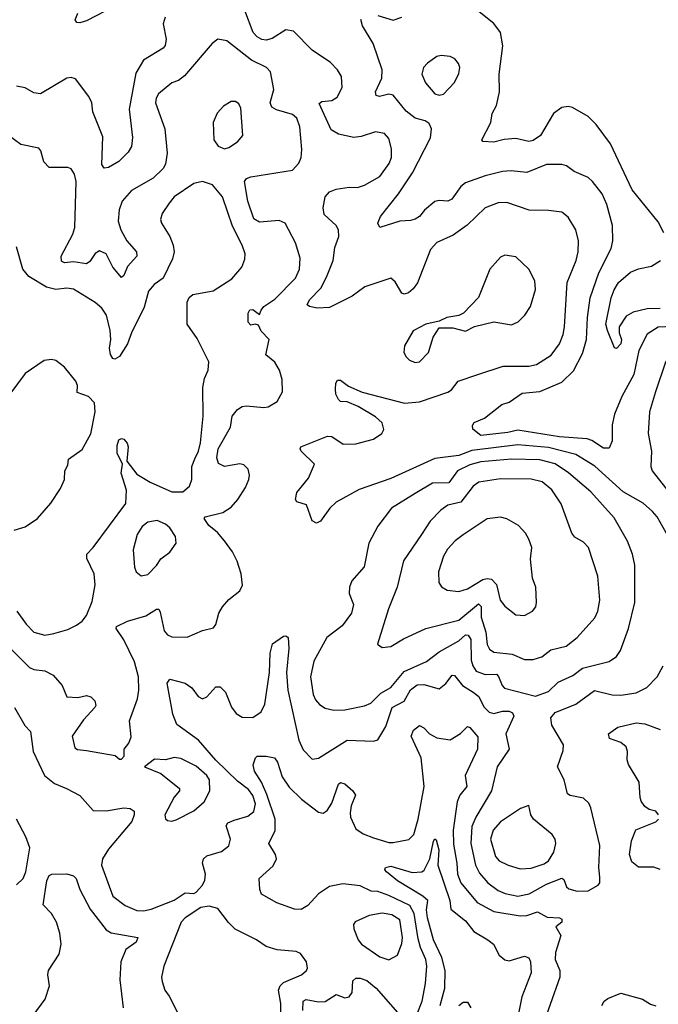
# Model space of a CAD drawing. Extents: x 1550320 to 1685906, y 509093 to 640511.
# Tile 310 of 532: x 1659520 to 1662436, y 553371 to 557864. Entities that reach past the tile are written whole.
import ezdxf

# ---------------------------------------------------------------- set-up
doc = ezdxf.new("R2010")
doc.units = 0

msp = doc.modelspace()

# ---------------------------------------------------------------- linework, layer by layer
at = {"layer": '0CON20XD'}
for points in [[(1659954.2, 557925.8), (1659825, 557858), (1659795, 557848.8), (1659781.2, 557851.2), (1659773.6, 557863.6), (1659785, 557893.3)], [(1661207.5, 557207.5), (1661217.5, 557235), (1661218.2, 557275), (1661205, 557321.2), (1661185, 557344.3), (1661145, 557352.2), (1661079.1, 557330.9), (1661045, 557326.9), (1660975, 557340.7), (1660941.8, 557361.8), (1660888, 557482), (1660898.8, 557491.2), (1660945, 557495.5), (1660969.4, 557510.6), (1660991.8, 557555), (1660989.6, 557605), (1660971.5, 557635), (1660938.5, 557668.5), (1660855, 557724.4), (1660770.8, 557810.8), (1660735, 557817.3), (1660672.1, 557777.9), (1660645, 557770.8), (1660625, 557773.8), (1660604.4, 557785), (1660586.2, 557805), (1660547.5, 557905)], [(1662461.3, 556891.3), (1662435, 556941.1), (1662317, 557087), (1662217.2, 557297.2), (1662152.7, 557385), (1662115, 557422.2), (1662043.7, 557463.7), (1662025, 557467.8), (1661995, 557463.3), (1661957.8, 557435), (1661897.9, 557335), (1661865, 557311.8), (1661845, 557308.2), (1661785, 557321.5), (1661732.5, 557317.5), (1661685, 557304.2), (1661635, 557307.5), (1661630, 557315), (1661671.2, 557395), (1661676.7, 557435), (1661697.3, 557472.7), (1661710.8, 557535), (1661710, 557615), (1661726.5, 557745), (1661714.8, 557804.8), (1661685, 557846.1), (1661595, 557917.7)], [(1660184.5, 557875.5), (1660174.4, 557845.6), (1660188.5, 557775), (1660183.8, 557746.2), (1660175, 557734.3), (1660085, 557679.5), (1660049.9, 557620.1), (1660020.3, 557455), (1660034.4, 557325.6), (1660030, 557285), (1660015, 557260), (1659973.2, 557216.8), (1659925, 557189.2), (1659905, 557186.7), (1659895, 557202.5), (1659899.6, 557329.6), (1659853.6, 557443.6), (1659848.9, 557485), (1659835, 557514), (1659774.4, 557594.4), (1659755, 557600.6), (1659735, 557596.7), (1659615, 557525.7), (1659585, 557530), (1659545, 557552.2), (1659505, 557561.2)], [(1662534.1, 556465.9), (1662435, 556460), (1662385, 556428.5), (1662347.8, 556355), (1662323.9, 556245), (1662269.7, 556145), (1662236.6, 556063.4), (1662226, 556015), (1662225, 555942.5), (1662211.9, 555908.1), (1662185, 555909.2), (1662133.2, 555943.2), (1662111, 555951), (1661985, 555959.7), (1661795, 555991.1), (1661749.3, 555980.7), (1661625, 555966.6), (1661589.4, 555995), (1661587.6, 556012.4), (1661594.6, 556025.4), (1661642.5, 556045), (1661722.2, 556107.8), (1661755, 556118.6), (1661815, 556159.4), (1661895, 556167.5), (1661995, 556210), (1662048.4, 556261.6), (1662089.5, 556340.5), (1662108.8, 556405), (1662112.4, 556505), (1662124.7, 556595), (1662165, 556709.2), (1662220.3, 556819.7), (1662228.5, 556855), (1662226.1, 556925), (1662200.8, 557020.8), (1662179.6, 557069.6), (1662135.8, 557125.8), (1662115, 557143.5), (1662051.8, 557171.8), (1662017.4, 557197.4), (1661995, 557202.9), (1661925, 557202.5), (1661835, 557166.9), (1661764.6, 557174.6), (1661725, 557171.1), (1661645, 557151.7), (1661555, 557118.8), (1661535, 557102.2), (1661492.9, 557045), (1661475, 557035.5), (1661435, 557039.2), (1661415, 557034.5), (1661368.2, 556995), (1661345, 556965.5), (1661325, 556953.5), (1661305, 556946.7), (1661255, 556944), (1661165, 556915.8), (1661155.6, 556935), (1661168.1, 556965), (1661250.2, 557069.8), (1661314.1, 557165), (1661395.5, 557325), (1661400, 557365), (1661390, 557390), (1661371.7, 557401.7), (1661325.7, 557414.3), (1661285, 557446.8), (1661225, 557519.1), (1661205, 557523.9), (1661163.6, 557513.6), (1661147.1, 557517.1), (1661144.5, 557535), (1661173.6, 557596.4), (1661174.6, 557635), (1661134.7, 557754.7), (1661085.8, 557835), (1661078, 557865)], [(1661155, 557882.9), (1661225, 557861.9), (1661265, 557875.7)], [(1659405, 555066.2), (1659565, 554908.2), (1659585, 554899.2), (1659635, 554892.9), (1659672.8, 554872.8), (1659714, 554825), (1659734.4, 554774.4), (1659785, 554770.8), (1659825, 554780), (1659845, 554773.3), (1659862.5, 554755), (1659867.5, 554735), (1659863.3, 554725), (1659810.9, 554669.1), (1659760, 554595), (1659771.7, 554541.7), (1659783.6, 554533.6), (1659825, 554529.2), (1659956.4, 554506.4), (1659975, 554490), (1659985, 554490), (1659997, 554503), (1659997.5, 554535), (1660018.3, 554561.7), (1660028.3, 554591.7), (1660022, 554665), (1660057.5, 554765), (1660063.6, 554805), (1660062.4, 554865), (1660043.9, 554933.9), (1659994.7, 555034.7), (1659961.1, 555085), (1659961.4, 555095), (1660011.5, 555118.5), (1660096, 555144), (1660145, 555174.4), (1660155, 555174), (1660160.9, 555160.9), (1660178.9, 555075), (1660195, 555057.1), (1660215, 555048.1), (1660285, 555045.6), (1660355, 555076.7), (1660405, 555089.2), (1660416.2, 555103.8), (1660429.5, 555155), (1660445.6, 555185), (1660475, 555218.6), (1660525, 555258), (1660536.7, 555283.3), (1660530.5, 555335), (1660512.6, 555392.6), (1660491.4, 555435), (1660454.4, 555485), (1660423.8, 555523.8), (1660383.3, 555555), (1660362.5, 555587.5), (1660367.5, 555595), (1660448, 555615), (1660485, 555639.5), (1660516.4, 555675), (1660550.5, 555729.5), (1660566.9, 555765), (1660569.2, 555785), (1660562.7, 555812.7), (1660543, 555833), (1660525, 555836.7), (1660455, 555825.5), (1660428.4, 555838.4), (1660419.4, 555865), (1660426.2, 555905), (1660482.1, 556005), (1660490.4, 556055), (1660515, 556084.6), (1660535, 556098.1), (1660555, 556101.6), (1660635, 556093.6), (1660655, 556097.5), (1660695, 556121.9), (1660720, 556165), (1660717.9, 556222.1), (1660706.5, 556265), (1660685, 556300.8), (1660644.2, 556335), (1660659.4, 556405), (1660622.4, 556442.4), (1660610.5, 556470.5), (1660595, 556474.7), (1660575, 556469.2), (1660562.9, 556482.9), (1660562.8, 556525), (1660570.8, 556539.2), (1660585, 556540.7), (1660615, 556519.2), (1660622, 556538), (1660634.8, 556555.2), (1660685, 556588.7), (1660779.6, 556685), (1660797.9, 556725), (1660800.5, 556775), (1660779.4, 556845), (1660732.5, 556935), (1660705, 556946.7), (1660615, 556939.6), (1660589.2, 556955), (1660561, 557035), (1660547.1, 557125), (1660555, 557138.9), (1660575, 557147.1), (1660765, 557177.1), (1660795, 557208.8), (1660805.5, 557235), (1660807.8, 557272.2), (1660799.7, 557375), (1660786.1, 557415), (1660765, 557431.2), (1660692.5, 557452.5), (1660670.5, 557465), (1660664, 557485), (1660681.1, 557545), (1660665.3, 557625.3), (1660646.9, 557645), (1660578.7, 557678.7), (1660465, 557767.8), (1660425, 557774.3), (1660398.1, 557755), (1660272.4, 557607.6), (1660245, 557586.9), (1660214, 557575), (1660154.4, 557525), (1660142.5, 557505), (1660140.6, 557485), (1660183.2, 557365), (1660193.8, 557255), (1660186.2, 557205), (1660174.5, 557185), (1660129.7, 557140.3), (1660030, 557085), (1659987.9, 557035), (1659973.4, 556996.6), (1659970, 556945), (1659981.8, 556905), (1660009.4, 556855), (1660052.9, 556805), (1660054.4, 556785), (1660012.8, 556737.2), (1659995, 556696.7), (1659985, 556688), (1659944.6, 556735), (1659914.4, 556795), (1659885, 556808.5), (1659865, 556796.9), (1659839.5, 556760.5), (1659825, 556749.5), (1659765, 556759.1), (1659725, 556753.8), (1659711.3, 556761.3), (1659709.6, 556785), (1659762.3, 556885), (1659772, 556915), (1659778.2, 557125), (1659769.5, 557159.5), (1659755, 557182.5), (1659739.6, 557189.6), (1659655, 557190), (1659630, 557215), (1659616.9, 557265), (1659607.3, 557277.3), (1659525, 557294.5), (1659467.3, 557337.3)], [(1661435, 557520), (1661455, 557523.8), (1661505, 557576.7), (1661525, 557617.5), (1661530, 557645), (1661524.2, 557664.2), (1661506.7, 557685), (1661485, 557695.8), (1661445, 557700), (1661424.6, 557695.4), (1661381.4, 557665), (1661364.3, 557645), (1661355.7, 557615), (1661373.5, 557575), (1661415, 557526), (1661435, 557520)], [(1660455, 557274.4), (1660475, 557280), (1660515, 557305.8), (1660538.1, 557335), (1660529.6, 557459.6), (1660520.3, 557480.3), (1660505, 557491.2), (1660485, 557490), (1660450.3, 557469.7), (1660422.2, 557437.8), (1660404, 557395), (1660407.1, 557315), (1660426.6, 557286.6), (1660455, 557274.4)], [(1662485, 555497.5), (1662430.8, 555595), (1662409.8, 555619.8), (1662367.1, 555657.1), (1662275, 555709.7), (1662146.5, 555826.5), (1662059.4, 555879.4), (1661935, 555912.2), (1661795, 555923.1), (1661585, 555897.3), (1661524.4, 555874.4), (1661415, 555861.8), (1661215, 555770.8), (1661069.3, 555720.7), (1660965, 555662.9), (1660936.4, 555635), (1660893.9, 555576.1), (1660875, 555566.7), (1660855, 555577.5), (1660829.7, 555649.7), (1660785, 555663.3), (1660778.8, 555675), (1660785, 555706.2), (1660838.2, 555771.8), (1660865.8, 555835.8), (1660805.8, 555895), (1660800, 555905), (1660803.3, 555915), (1660925, 555964), (1660945, 555961.2), (1660996.9, 555926.9), (1661055, 555928.1), (1661135, 555950), (1661173.6, 555975), (1661183.2, 555993.2), (1661175, 556024.2), (1661145, 556051.1), (1661065, 556099.2), (1661015, 556120.6), (1660985, 556122), (1660975, 556130), (1660964.2, 556155), (1660962.3, 556177.7), (1660963.3, 556205), (1660971.2, 556218.8), (1660985, 556218.8), (1661021.1, 556191.1), (1661084.1, 556164.1), (1661276.6, 556113.4), (1661345, 556120), (1661475, 556164.6), (1661491.1, 556175), (1661522.5, 556215), (1661612, 556245), (1661727.8, 556282.2), (1661845, 556283.4), (1661879.2, 556290.8), (1661947, 556333), (1661985.3, 556384.7), (1662002.1, 556427.9), (1662007.7, 556462.3), (1662020.4, 556665), (1662060.4, 556765), (1662069.6, 556805), (1662072.2, 556855), (1662058.9, 556905), (1662025, 556962.9), (1661995, 556985.6), (1661935, 556993.8), (1661845.6, 556994.4), (1661745, 557029.6), (1661705, 557028.8), (1661645, 557004.5), (1661563.7, 556926.3), (1661499.4, 556880.6), (1661425, 556847.1), (1661395.6, 556815), (1661336.3, 556663.7), (1661316.7, 556635), (1661295, 556616.7), (1661275, 556611.9), (1661265.5, 556615.5), (1661235, 556668), (1661213.9, 556683.9), (1661095.4, 556644.6), (1661037.3, 556602.7), (1660935, 556550.5), (1660878, 556548), (1660843.3, 556555), (1660833.3, 556563.3), (1660843.6, 556585), (1660895, 556639.1), (1660921.4, 556688.6), (1660951.8, 556765), (1660959.6, 556825), (1660977.3, 556875), (1660976.2, 556905), (1660965.4, 556925), (1660909.7, 556975), (1660905.7, 557005), (1660914.8, 557055.2), (1660935, 557078.2), (1660965, 557090.5), (1661025, 557099.5), (1661061.7, 557098.3), (1661095, 557108.9), (1661165, 557148.9), (1661207.5, 557207.5)], [(1659635, 555055.4), (1659675, 555062.7), (1659739.5, 555080.5), (1659779.8, 555100.2), (1659805, 555118.6), (1659825, 555145.7), (1659850.7, 555209.3), (1659864.7, 555285), (1659860, 555335), (1659827.1, 555405), (1659826, 555425), (1659856, 555455), (1660004.6, 555655.4), (1660007.4, 555717.4), (1659983.3, 555795), (1659988.8, 555835), (1659964.5, 555885.5), (1659965, 555920), (1659972.7, 555947.3), (1659985, 555953.3), (1659995, 555950), (1660011.2, 555931.2), (1660015.6, 555915), (1660009.5, 555849.5), (1660055, 555789.4), (1660115, 555752.7), (1660215, 555709.7), (1660265, 555710), (1660295.3, 555734.7), (1660306.2, 555765), (1660305.9, 555825), (1660319.4, 555860.6), (1660335.6, 555894.4), (1660345, 555933.3), (1660357.3, 556055), (1660356.6, 556185), (1660364.1, 556225.9), (1660380, 556265), (1660383.2, 556303.2), (1660329.5, 556409.5), (1660284.3, 556474.3), (1660284.1, 556575), (1660294.3, 556595.7), (1660310.7, 556609.3), (1660403.1, 556626.9), (1660488.9, 556681.1), (1660534.4, 556735), (1660548.5, 556771.5), (1660548.8, 556795), (1660535.4, 556835), (1660492.3, 556922.3), (1660445.3, 557055.3), (1660399.7, 557109.7), (1660355, 557125.8), (1660315, 557115.8), (1660225.7, 557055), (1660203.1, 557026.9), (1660170.2, 556979.8), (1660162.7, 556952.7), (1660166.7, 556935), (1660204.8, 556874.8), (1660220.9, 556835), (1660225.3, 556805), (1660217.6, 556772.4), (1660175.2, 556684.8), (1660133.5, 556655), (1660108, 556625), (1660088.3, 556551.7), (1660030, 556435), (1660012.5, 556385), (1659975, 556326.9), (1659955, 556314.3), (1659945, 556317.5), (1659935, 556336.7), (1659930.4, 556365), (1659936.4, 556405), (1659933.1, 556445), (1659916, 556515), (1659895, 556546.7), (1659865, 556572.9), (1659765, 556634.1), (1659735, 556638.1), (1659685, 556633.3), (1659642.7, 556642.7), (1659561.7, 556691.7), (1659534.4, 556725), (1659505, 556826.7)], [(1661325, 556300), (1661345, 556302), (1661387.1, 556345), (1661407.5, 556415), (1661435, 556457.5), (1661497.7, 556457.7), (1661555, 556442), (1661596.1, 556463.9), (1661685, 556484.3), (1661765, 556471.4), (1661795.5, 556484.5), (1661826, 556515), (1661852.9, 556555), (1661875, 556632.5), (1661872.1, 556672.1), (1661845, 556726), (1661785, 556782), (1661735, 556789.2), (1661715, 556780.8), (1661666, 556725), (1661615, 556596.2), (1661545.7, 556524.3), (1661525, 556514), (1661470, 556505), (1661435, 556487.5), (1661375, 556474.2), (1661316.3, 556443.7), (1661277.5, 556375), (1661274, 556345), (1661284, 556325), (1661300.3, 556310.3), (1661325, 556300)], [(1662444.3, 556545.7), (1662385, 556544.8), (1662321.2, 556528.8), (1662289.4, 556510.6), (1662257.5, 556462.5), (1662257.4, 556435), (1662268.3, 556405), (1662265.3, 556385), (1662245, 556363.3), (1662236.4, 556366.4), (1662203.3, 556445), (1662197, 556475), (1662220.4, 556595), (1662235, 556631.8), (1662255, 556663.8), (1662308.5, 556711.5), (1662345, 556727.1), (1662405, 556738.8), (1662445.3, 556765)], [(1662555, 555673.3), (1662605, 555697.5), (1662636.7, 555725), (1662663.8, 555795), (1662667.7, 555852.3), (1662660.6, 555905), (1662611.2, 556085), (1662579.1, 556235), (1662547.8, 556315), (1662535, 556328.1), (1662505, 556334.3), (1662485, 556324.2), (1662468.3, 556301.7), (1662422.5, 556165), (1662395.6, 556075), (1662389.4, 555975), (1662405.7, 555895), (1662402.5, 555825), (1662407.5, 555805), (1662485, 555706.7), (1662535, 555673.3), (1662555, 555673.3)], [(1659495, 555534), (1659545, 555550), (1659601.7, 555588.3), (1659662.3, 555657.7), (1659706.7, 555725), (1659724.1, 555765.9), (1659726.2, 555805), (1659739.3, 555830.7), (1659742.3, 555857.7), (1659805, 555902.5), (1659845, 555973.8), (1659864.6, 556075), (1659862, 556115), (1659833.8, 556145), (1659783, 556163), (1659784.3, 556195), (1659775.8, 556215), (1659725, 556278), (1659685, 556309.2), (1659665, 556312.9), (1659632.1, 556307.9), (1659545, 556250), (1659474.6, 556155)], [(1660955, 554713.2), (1661005, 554713.9), (1661095, 554732.9), (1661122.9, 554745), (1661168.9, 554791.1), (1661215, 554816.8), (1661275, 554888.8), (1661376.9, 554935), (1661435, 554979.6), (1661525, 555028.9), (1661555, 555057.3), (1661567.8, 555055), (1661580.2, 555035), (1661581, 554941), (1661588.8, 554915), (1661605, 554891.6), (1661645, 554875.2), (1661696.9, 554876.9), (1661706.7, 554866.7), (1661722.3, 554825), (1661733.9, 554813.9), (1661875, 554777.3), (1661935, 554797.9), (1661978.9, 554841.1), (1662045, 554870.7), (1662090.6, 554905), (1662211.2, 554935), (1662245, 554958), (1662262.9, 554985), (1662300, 555085), (1662328.2, 555205), (1662328.7, 555375), (1662318.9, 555425), (1662294.7, 555484.7), (1662235, 555590.6), (1662128.6, 555708.6), (1662026.2, 555796.2), (1661965, 555837.4), (1661894.8, 555854.8), (1661765, 555858.8), (1661625, 555845.5), (1661575, 555832.1), (1661518.5, 555805), (1661479, 555751), (1661405, 555749.2), (1661325, 555701.8), (1661218.1, 555635), (1661155, 555552.5), (1661114.5, 555475), (1661092.6, 555367.4), (1661037, 555303), (1661025.6, 555275), (1661024.2, 555245), (1661044.4, 555195), (1661034.6, 555155), (1660992.3, 555097.7), (1660922.3, 555045), (1660863.1, 554936.9), (1660848, 554865), (1660860, 554785), (1660870.3, 554760.3), (1660888.2, 554738.2), (1660915, 554722.3), (1660955, 554713.2)], [(1661865, 554944.5), (1661903.4, 554956.6), (1661945, 554987.8), (1662015, 555004.5), (1662065.6, 555045), (1662145.6, 555135), (1662160, 555165), (1662168.6, 555215), (1662160, 555325), (1662116.5, 555455), (1662095, 555479.4), (1662055, 555502.9), (1662040.5, 555520.5), (1661992.9, 555655), (1661949.2, 555719.2), (1661905.7, 555755), (1661855, 555767.1), (1661715, 555768.4), (1661616.2, 555753.8), (1661590, 555735), (1661535, 555661.6), (1661475, 555648.2), (1661442.5, 555625), (1661393.6, 555575), (1661354.5, 555515), (1661272.7, 555395), (1661243.8, 555275), (1661204.6, 555175), (1661153.8, 555013.8), (1661175, 554998.8), (1661214.1, 555004.1), (1661271.9, 555038.1), (1661375, 555086), (1661525, 555124.3), (1661615, 555198.3), (1661626.4, 555186.4), (1661627.4, 555137.4), (1661648.7, 555068.7), (1661655, 555012), (1661665, 554990.9), (1661685, 554978.4), (1661769.2, 554969.2), (1661825, 554944.5), (1661865, 554944.5)], [(1660075, 555326.7), (1660105, 555332.5), (1660145, 555372.5), (1660165, 555404.2), (1660205.7, 555434.3), (1660234.3, 555475), (1660230.6, 555505), (1660205.6, 555545), (1660185, 555561.9), (1660148, 555578), (1660105, 555570.9), (1660079.1, 555550.9), (1660055.7, 555515), (1660038, 555445), (1660044.2, 555365), (1660051.2, 555345), (1660075, 555326.7)], [(1661825, 555144.3), (1661860.8, 555165), (1661876, 555185), (1661880, 555205), (1661876, 555275), (1661862, 555315), (1661852.6, 555402.6), (1661857.8, 555455), (1661845, 555493.3), (1661830.3, 555520.3), (1661798, 555555), (1661745, 555585.7), (1661715, 555593.1), (1661655, 555585.6), (1661545, 555513.3), (1661508.1, 555485), (1661472.8, 555447.2), (1661454.6, 555415), (1661431.8, 555345), (1661433.1, 555295), (1661445.5, 555275.5), (1661471.3, 555261.3), (1661525, 555254.5), (1661565, 555266.2), (1661635, 555309.1), (1661655, 555314), (1661675, 555310.8), (1661696.5, 555286.5), (1661714.5, 555215), (1661735, 555187.1), (1661785, 555147.5), (1661825, 555144.3)], [(1659507.1, 555165), (1659549.5, 555105), (1659585, 555069.1), (1659635, 555055.4)], [(1659495.4, 554725.4), (1659543.3, 554643.3), (1659569.5, 554615), (1659582.1, 554525), (1659633.5, 554415), (1659678.6, 554378.6), (1659733.7, 554356.3), (1659795, 554324), (1659855, 554254.5), (1659915, 554253.3), (1659995, 554267.9), (1660024, 554264), (1660042.5, 554252.5), (1660043.1, 554235), (1660031.6, 554205), (1659925, 554078.8), (1659898.4, 554035), (1659892.7, 554005), (1659944.7, 553864.7), (1660001.9, 553821.9), (1660055, 553799.6), (1660085, 553798), (1660120, 553805), (1660224.5, 553845.5), (1660275, 553878.8), (1660315, 553876.7), (1660325, 553882.5), (1660355, 553913.8), (1660365, 553937.5), (1660367.9, 553965), (1660354.6, 554015), (1660359.1, 554035), (1660375, 554048.5), (1660441.5, 554068.5), (1660475, 554093.3), (1660482.2, 554125), (1660462.5, 554185), (1660470.7, 554199.3), (1660498.7, 554211.3), (1660561.3, 554228.7), (1660589.3, 554250.7), (1660597.1, 554285), (1660585, 554322.9), (1660565, 554350.3), (1660515, 554388.3), (1660415, 554485.3), (1660336.2, 554576.2), (1660237.6, 554647.6), (1660219.3, 554695), (1660193.6, 554836.4), (1660206, 554854), (1660275, 554835.6), (1660305.4, 554815.4), (1660335, 554776), (1660355, 554764.4), (1660375, 554774.2), (1660415, 554818.8), (1660435, 554820), (1660459.2, 554795), (1660487.1, 554727.1), (1660507.8, 554697.8), (1660535, 554681.4), (1660585, 554679.2), (1660622.7, 554705), (1660639.7, 554740.3), (1660661.3, 554885), (1660663.8, 554973.8), (1660675, 555015.7), (1660725, 555050), (1660735, 555052), (1660746, 555045), (1660749.1, 554995), (1660738.4, 554885), (1660744.2, 554805), (1660795, 554576), (1660815, 554531.4), (1660855, 554489.2), (1660885, 554494.3), (1661015, 554576), (1661135, 554571.4), (1661155, 554577.1), (1661191.4, 554638.6), (1661220.8, 554725), (1661275, 554753.4), (1661305, 554805.3), (1661335, 554828.3), (1661365, 554829.5), (1661435, 554810.5), (1661465.2, 554834.8), (1661495, 554872.2), (1661505, 554871.1), (1661541.2, 554825), (1661591.1, 554795), (1661616.1, 554776.1), (1661638.6, 554728.6), (1661663.4, 554703.4), (1661685, 554697.8), (1661725, 554708.3), (1661755, 554708.8), (1661770.7, 554700.7), (1661776.8, 554685), (1661739.7, 554605), (1661754.6, 554535), (1661700.4, 554455), (1661674.7, 554345), (1661602.5, 554225), (1661585, 554182), (1661580.6, 554105), (1661600.9, 554005), (1661619.2, 553969.2), (1661657.9, 553925), (1661705, 553890.7), (1661737, 553877), (1661795, 553864.2), (1661845.8, 553874.2), (1661925, 553919.2), (1661995, 553947.1), (1662005, 553940), (1662016.7, 553906.7), (1662028.2, 553898.2), (1662065, 553887.1), (1662115, 553888.9), (1662162, 553915), (1662168.6, 553925), (1662168.9, 553951.1), (1662164.6, 553995), (1662168.8, 554095), (1662128, 554268), (1662119.1, 554289.1), (1662095, 554312), (1662033, 554323), (1662021.5, 554331.5), (1662005.4, 554395), (1661975.4, 554455), (1662001.5, 554528.5), (1662003.1, 554555), (1661950.2, 554645), (1661945, 554678), (1661965, 554702), (1662059.6, 554740.4), (1662145, 554802.9), (1662225, 554782.8), (1662265, 554781.6), (1662335, 554792.3), (1662384.2, 554815.8), (1662431.2, 554865), (1662457.5, 554915)], [(1661335, 553328), (1661358.1, 553385), (1661373.6, 553465), (1661379.4, 553545), (1661375.2, 553575), (1661350.4, 553630.4), (1661340.1, 553670.1), (1661321.2, 553785), (1661301, 553821), (1661205, 553867.7), (1661155, 553885.2), (1661125, 553887.8), (1661075, 553911), (1660995, 553920.2), (1660935, 553908.8), (1660885, 553875.6), (1660835, 553821.4), (1660805, 553802.9), (1660775, 553805.7), (1660694.6, 553834.6), (1660623.8, 553873.8), (1660615.7, 553895), (1660613.8, 553945), (1660677.5, 554002.5), (1660692, 554035), (1660688, 554055), (1660658.1, 554105), (1660685.8, 554164.2), (1660686.7, 554215), (1660647.8, 554327.8), (1660624.2, 554384.2), (1660592.5, 554435), (1660586.4, 554463.6), (1660596.7, 554495), (1660605, 554503.3), (1660645, 554503.8), (1660683.3, 554495), (1660696.7, 554475), (1660719, 554409), (1660751, 554361), (1660806.6, 554306.6), (1660885, 554247.1), (1660905, 554243.5), (1660923.3, 554255), (1660945, 554288.6), (1660975, 554375.8), (1660985, 554382.9), (1661005, 554376.7), (1661040.6, 554345), (1661053.1, 554325), (1661033.4, 554276.6), (1661028.7, 554245), (1661030, 554225), (1661055, 554171.4), (1661088.5, 554148.5), (1661135, 554130), (1661205, 554109.2), (1661225, 554109.6), (1661296.4, 554123.6), (1661319.1, 554145), (1661339.2, 554215), (1661366.5, 554365), (1661352.8, 554495), (1661308.2, 554595), (1661317.8, 554622.2), (1661345, 554642.5), (1661365, 554632.9), (1661390.5, 554605)], [(1661390.5, 554605), (1661425, 554586.2), (1661485, 554577.8), (1661533.3, 554606.7), (1661565, 554638.1), (1661575, 554634.4), (1661611.2, 554591.2), (1661609.7, 554535), (1661554.7, 554415), (1661561.8, 554365), (1661530.3, 554325), (1661517.9, 554295), (1661499, 554165), (1661501, 554101), (1661516.7, 554015), (1661518.7, 553965), (1661534.2, 553925), (1661609.3, 553835), (1661684.9, 553794.9), (1661805.3, 553774.7), (1661835, 553776.2), (1661885, 553792.7), (1661929.1, 553769.1), (1661985, 553765.5), (1661995, 553760), (1661995.8, 553745), (1661968.8, 553725), (1661991.5, 553685), (1661967, 553607), (1661965.3, 553575), (1661986.8, 553525), (1661986.7, 553495), (1661898.8, 553245)], [(1662437.5, 554235), (1662425, 554252.5), (1662395, 554260), (1662375, 554273.8), (1662358.3, 554298.3), (1662352.5, 554315), (1662349.1, 554385), (1662299.6, 554465), (1662293.5, 554486.5), (1662295.7, 554525), (1662288.6, 554545), (1662265, 554565.5), (1662213.5, 554583.5), (1662208, 554605), (1662251.2, 554635), (1662335, 554655.4), (1662375, 554651.2), (1662445, 554624.4)], [(1660215, 554206.7), (1660235, 554212), (1660315, 554254.4), (1660362.7, 554295), (1660387.9, 554345), (1660386.2, 554395), (1660373.8, 554415), (1660325, 554456.8), (1660255, 554492.5), (1660225, 554496.9), (1660185, 554486.7), (1660135, 554488.8), (1660090, 554455), (1660165, 554424.2), (1660249.1, 554355), (1660250, 554345), (1660224.7, 554315.3), (1660182.5, 554235), (1660185, 554217.5), (1660195, 554210), (1660215, 554206.7)], [(1661805, 553989.2), (1661855, 553992.5), (1661915, 554011.5), (1661934.4, 554025), (1661958.8, 554065), (1661968.5, 554105), (1661964.4, 554125), (1661950.6, 554145), (1661865.6, 554215), (1661854.4, 554235), (1661845, 554277.5), (1661806.7, 554265), (1661715, 554203.8), (1661681.2, 554165), (1661669.5, 554125), (1661692.8, 554045), (1661708.9, 554025), (1661750, 554005), (1661805, 553989.2)], [(1659505, 553915.4), (1659535.4, 553945), (1659547.9, 553975), (1659565.6, 554084.4), (1659548.3, 554135), (1659505.3, 554215)], [(1662445, 553985.8), (1662415, 553996.5), (1662345, 553996), (1662315, 554021.2), (1662304.5, 554055), (1662313.9, 554116.1), (1662333.2, 554166.8), (1662425, 554203.3), (1662436.7, 554215)], [(1661439.8, 553365), (1661461.6, 553445), (1661463.1, 553525), (1661447.9, 553585), (1661409.8, 553665), (1661381.7, 553765), (1661377.4, 553802.6), (1661383.6, 553845), (1661360.4, 553865), (1661244.7, 553935), (1661195, 553976), (1661187.5, 553985), (1661190, 553995), (1661215, 554000.5), (1661312.2, 553972.2), (1661356.9, 553975), (1661367.1, 553982.9), (1661393.3, 554035), (1661410, 554115), (1661415, 554125.7), (1661421.7, 554121.7), (1661434.3, 554075), (1661430, 554005), (1661483.8, 553845), (1661489.2, 553805), (1661555, 553751.3), (1661593.2, 553703.2), (1661658.1, 553665), (1661683.5, 553645), (1661710, 553595), (1661735, 553573.3), (1661755, 553568.5), (1661825, 553590), (1661845, 553582.9), (1661852.9, 553565), (1661856, 553515), (1661812.5, 553405), (1661773.2, 553205)], [(1659580.8, 553319.2), (1659636.9, 553395), (1659655.3, 553455), (1659647.8, 553505), (1659651.5, 553525), (1659699.8, 553600.2), (1659709.8, 553645), (1659702.9, 553695), (1659687.8, 553745), (1659664.7, 553784.7), (1659626.9, 553825), (1659644.1, 553935), (1659655, 553958.9), (1659666, 553964), (1659735, 553966.9), (1659765, 553956.9), (1659777.1, 553945), (1659794.6, 553895), (1659842.4, 553805), (1659915, 553710.4), (1659937.4, 553697.4), (1660060, 553675), (1660051.5, 553655), (1660005, 553621.5), (1659981.8, 553565), (1659977.8, 553482.2), (1659992.8, 553355)], [(1660713.2, 553295), (1660712.6, 553375), (1660702.4, 553435), (1660709.4, 553455), (1660725, 553470.3), (1660806.2, 553505), (1660829.2, 553525), (1660834.2, 553535), (1660830, 553565), (1660802.5, 553602.5), (1660781.7, 553611.7), (1660695, 553619.7), (1660645.8, 553635), (1660600.8, 553665), (1660504.2, 553714.2), (1660473.7, 553743.7), (1660425, 553808.7), (1660385, 553818.2), (1660347.2, 553812.8), (1660275, 553765.5), (1660257.3, 553745), (1660177.8, 553545), (1660167.8, 553495), (1660170, 553475), (1660183.1, 553435), (1660202.5, 553407.5), (1660249.2, 553315)], [(1661205, 553574.2), (1661244.5, 553595.5), (1661265, 553648.8), (1661267.6, 553675), (1661255, 553755.7), (1661219.8, 553779.8), (1661175, 553786.5), (1661115, 553775.4), (1661052.2, 553747.8), (1661044.5, 553735), (1661046.4, 553715), (1661065.5, 553665), (1661080, 553645), (1661165, 553586.9), (1661205, 553574.2)], [(1660812.2, 553342.2), (1660813.6, 553385), (1660827.8, 553392.2), (1660885, 553381.9), (1660915, 553383.2), (1660965.6, 553415.6), (1661005, 553400.6), (1661025, 553404.4), (1661037.5, 553425), (1661041.7, 553478.3), (1661055, 553490), (1661075, 553490.4), (1661105, 553479.3), (1661148.2, 553445), (1661245, 553333.3)], [(1662178.5, 553365), (1662188.6, 553385), (1662205, 553397.8), (1662265, 553421.1), (1662364.4, 553394.4), (1662400.9, 553370.9), (1662425, 553364.2)], [(1661525, 553366), (1661545, 553380), (1661565, 553380), (1661580, 553355)]]:
    msp.add_lwpolyline(points, dxfattribs=at)

doc.saveas('drawing.dxf')
